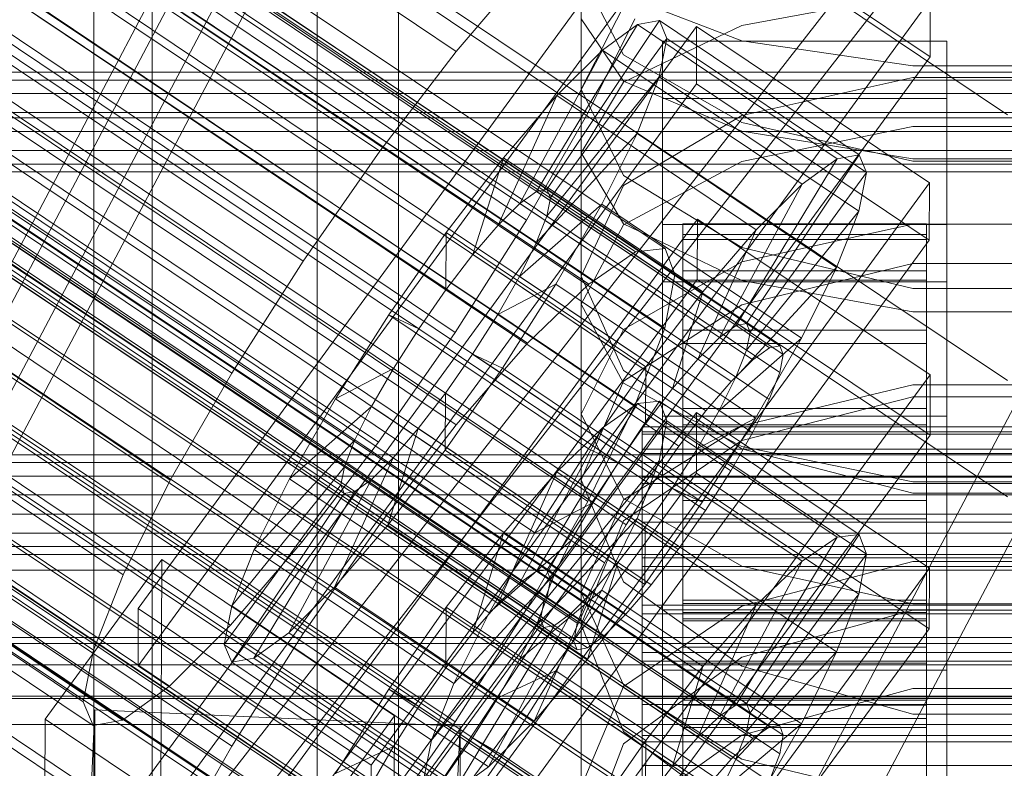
# Model space of a CAD drawing. Header units: millimetres. Extents: x -4395 to 65662, y -65530 to 6847.
# Tile 321 of 656: x -179 to -130, y -33960 to -33923. Entities that reach past the tile are written whole.
import ezdxf

# ---------------------------------------------------------------- set-up
doc = ezdxf.new("R2010")
doc.units = ezdxf.units.MM
for name, color, linetype, lineweight in [('COTAS_O', 1, 'Continuous', 0), ('COTAS_P', 1, 'Continuous', 0), ('frontal_briquetadora', 7, 'Continuous', 0), ('frontal_C01', 7, 'Continuous', 0), ('frontal_C02', 7, 'Continuous', 0), ('frontal_C03', 7, 'Continuous', 0), ('frontal_C07', 7, 'Continuous', 0), ('frontal_fines-r33-C07-C02', 7, 'Continuous', 0), ('frontal_secador', 7, 'Continuous', 0)]:
    doc.layers.add(name, color=color, linetype=linetype, lineweight=lineweight)
doc.dimstyles.new('R19_100', dxfattribs={"dimtxt": 250, "dimasz": 150, "dimexe": 150, "dimexo": 80, "dimgap": 100, "dimtad": 1, "dimtih": 1, "dimtoh": 1, "dimdsep": 46, "dimcen": 0.09, "dimadec": 0, "dimazin": 0, "dimtfac": 1, "dimtdec": 4, "dimtofl": 0, "dimtmove": 0, "dimatfit": 3, "dimfxl": 1, "dimtolj": 1, "dimtzin": 0, "dimarcsym": 0})

# ---------------------------------------------------------------- blocks, each defined once
blk = doc.blocks.new('DIM_R33_43')
at = {"layer": 'COTAS_O'}
for p, q in [((-1725, -33700), (-1575, -33655)), ((1725, -33700), (1575, -33655)), ((-1725, -34400), (-1725, -33700)), ((-1725, -33700), (1725, -33700)), ((-1725, -33700), (-1575, -33745)), ((1725, -33700), (1575, -33745)), ((1725, -34400), (1725, -33700))]:
    blk.add_line(p, q, dxfattribs=at)
blk.add_text('3450 O', height=250, dxfattribs=at).set_placement((0, -33600))
blk = doc.blocks.new('DIM_R33_44')
at = {"layer": 'COTAS_P'}
for p, q in [((-150, -32200), (550, -32200)), ((550, -32200), (505, -32350)), ((550, -34800), (550, -32200)), ((550, -32200), (595, -32350)), ((550, -34800), (505, -34650)), ((550, -34800), (595, -34650)), ((-150, -34800), (550, -34800))]:
    blk.add_line(p, q, dxfattribs=at)
blk.add_text('2600 P', height=250, rotation=90, dxfattribs=at).set_placement((450, -33500))
blk = doc.blocks.new('DIM_R33_46')
at = {"layer": 'COTAS_O'}
for p, q in [((-650, -33700), (50, -33700)), ((50, -33700), (5, -33850)), ((50, -34900), (50, -33700)), ((50, -33700), (95, -33850)), ((50, -34900), (5, -34750)), ((50, -34900), (95, -34750)), ((-650, -34900), (50, -34900))]:
    blk.add_line(p, q, dxfattribs=at)
blk.add_text('1200 O', height=250, rotation=90, dxfattribs=at).set_placement((-50, -34300))
blk = doc.blocks.new('DIM_R33_47')
at = {"layer": 'COTAS_O'}
for p, q in [((-650, -34200), (-500, -34155)), ((650, -34200), (500, -34155)), ((-650, -34900), (-650, -34200)), ((-650, -34200), (650, -34200)), ((-650, -34200), (-500, -34245)), ((650, -34200), (500, -34245)), ((650, -34900), (650, -34200))]:
    blk.add_line(p, q, dxfattribs=at)
blk.add_text('1300 O', height=250, dxfattribs=at).set_placement((0, -34100))

msp = doc.modelspace()

# ---------------------------------------------------------------- linework, layer by layer
at = {"layer": 'frontal_briquetadora'}
for p, q in [((-151, -33929.238), (-151, -33912.608)), ((-160, -33922.836), (-160, -33914.539)), ((-160, -33923.11), (-160, -33914.784)), ((-164, -34100), (-164, -33920)), ((-160, -34100), (-160, -33920)), ((-148.92, -33924.402), (-151, -33920.41)), ((-151, -33936.682), (-151, -33920.41)), ((-148.92, -33921.478), (-143.093, -33923.713)), ((-143.093, -33922.955), (-134.673, -33921.403)), ((-148.92, -33922.018), (-151, -33926.087)), ((-160, -33922.563), (-160, -33931.737)), ((-160, -33932.038), (-160, -33922.836)), ((-148.92, -33925.697), (-151, -33922.627)), ((-148.92, -33925.751), (-143.093, -33922.955)), ((-160, -33932.339), (-160, -33923.11)), ((-143.093, -33923.713), (-134.673, -33924.953)), ((-143.094, -33927.741), (-148.92, -33924.402)), ((-134.673, -33924.953), (-125.327, -33924.953)), ((-151, -33929.238), (-148.92, -33925.751)), ((-143.093, -33928.158), (-148.92, -33925.697)), ((-134.674, -33925.528), (-143.094, -33927.39)), ((-125.326, -33925.528), (-134.674, -33925.528)), ((-151, -33942.099), (-151, -33926.087)), ((-151, -33926.087), (-148.92, -33930.345)), ((-143.094, -33927.39), (-148.92, -33930.837)), ((-134.674, -33929.647), (-143.094, -33927.741)), ((-134.673, -33927.928), (-143.093, -33929.662)), ((-125.327, -33927.928), (-134.673, -33927.928)), ((-134.673, -33929.524), (-143.093, -33928.158)), ((-151, -33929.238), (-148.92, -33932.725)), ((-143.093, -33929.662), (-148.92, -33932.786)), ((-125.326, -33929.647), (-134.674, -33929.647)), ((-125.327, -33929.524), (-134.673, -33929.524)), ((-148.92, -33930.345), (-143.094, -33933.895)), ((-148.92, -33930.837), (-151, -33935.302)), ((-160, -33931.737), (-160, -33941.791)), ((-160, -33942.119), (-160, -33932.038)), ((-160, -33942.448), (-160, -33932.339)), ((-148.92, -33932.786), (-151, -33936.682)), ((-148.92, -33932.725), (-143.093, -33935.521)), ((-143.093, -33934.597), (-134.673, -33932.744)), ((-134.673, -33932.744), (-125.327, -33932.744)), ((-143.094, -33933.895), (-134.674, -33935.917)), ((-148.92, -33937.935), (-143.093, -33934.597)), ((-143.094, -33936.726), (-134.674, -33934.689)), ((-134.674, -33934.689), (-125.326, -33934.689)), ((-148.92, -33939.949), (-151, -33935.302)), ((-151, -33950.89), (-151, -33935.302)), ((-143.093, -33935.521), (-134.673, -33937.073)), ((-134.674, -33935.917), (-125.326, -33935.917)), ((-151, -33936.682), (-148.92, -33940.578)), ((-148.92, -33940.485), (-143.094, -33936.726)), ((-134.673, -33937.073), (-125.327, -33937.073)), ((-151, -33942.099), (-148.92, -33937.935)), ((-143.094, -33943.808), (-148.92, -33939.949)), ((-151, -33945.334), (-148.92, -33940.485)), ((-148.92, -33940.578), (-143.093, -33943.702)), ((-143.093, -33942.681), (-134.673, -33940.653)), ((-134.673, -33940.653), (-125.327, -33940.653)), ((-134.674, -33941.254), (-143.094, -33943.404)), ((-125.326, -33941.254), (-134.674, -33941.254)), ((-160, -33941.791), (-160, -33952.701)), ((-160, -33953.056), (-160, -33942.119)), ((-160, -33953.411), (-160, -33942.448)), ((-148.92, -33946.262), (-151, -33942.099)), ((-148.92, -33946.334), (-143.093, -33942.681)), ((-143.094, -33943.404), (-148.92, -33947.367)), ((-134.674, -33946.001), (-143.094, -33943.808)), ((-143.093, -33943.702), (-134.673, -33945.436)), ((-148.92, -33950.361), (-151, -33945.334)), ((-151, -33960.462), (-151, -33945.334)), ((-134.673, -33945.436), (-125.327, -33945.436)), ((-151, -33950.89), (-148.92, -33946.334)), ((-143.093, -33949.6), (-148.92, -33946.262)), ((-125.326, -33946.001), (-134.674, -33946.001)), ((-148.92, -33947.367), (-151, -33952.465)), ((-134.673, -33949.368), (-143.093, -33951.565)), ((-134.673, -33951.453), (-143.093, -33949.6)), ((-125.327, -33949.368), (-134.673, -33949.368)), ((-143.094, -33954.52), (-148.92, -33950.361)), ((-151, -33950.89), (-148.92, -33955.446)), ((-143.093, -33951.565), (-148.92, -33955.525)), ((-125.327, -33951.453), (-134.673, -33951.453)), ((-134.674, -33951.768), (-143.094, -33954.085)), ((-143.094, -33954.085), (-134.674, -33951.768)), ((-125.326, -33951.768), (-134.674, -33951.768)), ((-151, -33967.266), (-151, -33952.465)), ((-151, -33952.465), (-148.92, -33957.738)), ((-160, -33952.701), (-160, -33964.438)), ((-160, -33964.818), (-160, -33953.056)), ((-160, -33965.199), (-160, -33953.411)), ((-143.094, -33954.085), (-148.92, -33958.344)), ((-148.92, -33958.344), (-143.094, -33954.085)), ((-134.674, -33956.878), (-143.094, -33954.52)), ((-148.92, -33955.525), (-151, -33960.462)), ((-148.92, -33955.446), (-143.093, -33959.099)), ((-143.093, -33957.922), (-134.673, -33955.615)), ((-134.673, -33955.615), (-125.327, -33955.615)), ((-125.326, -33956.878), (-134.674, -33956.878)), ((-148.92, -33957.738), (-143.094, -33962.092)), ((-148.92, -33962.081), (-143.093, -33957.922)), ((-148.92, -33958.344), (-151, -33963.807)), ((-143.093, -33959.099), (-134.673, -33961.127))]:
    msp.add_line(p, q, dxfattribs=at)
at = {"layer": 'frontal_C01'}
for p, q in [((-355.017, -33795.055), (-141.218, -33938.743)), ((-355.53, -33795.149), (-141.731, -33938.837)), ((-354.844, -33795.472), (-141.045, -33939.16)), ((-356.348, -33795.746), (-142.549, -33939.435)), ((-355.022, -33796.37), (-141.224, -33940.058)), ((-357.415, -33796.807), (-143.617, -33940.495)), ((-355.541, -33797.689), (-141.742, -33941.377)), ((-358.659, -33798.259), (-144.861, -33941.947)), ((-356.363, -33799.339), (-142.565, -33943.027)), ((-146.196, -33943.691), (-359.995, -33800.002)), ((-341.461, -33800.362), (-157.152, -33924.232)), ((-357.434, -33801.207), (-143.635, -33944.895)), ((-361.332, -33801.919), (-147.533, -33945.607)), ((-358.68, -33803.166), (-144.881, -33946.855)), ((-334.981, -33803.411), (-150.672, -33927.28)), ((-362.578, -33803.878), (-148.779, -33947.566)), ((-360.017, -33805.083), (-146.218, -33948.771)), ((-363.648, -33805.746), (-149.85, -33949.434)), ((-160.922, -33929.152), (-345.231, -33805.283)), ((-361.352, -33806.826), (-147.554, -33950.515)), ((-364.471, -33807.396), (-150.672, -33951.084)), ((-362.596, -33808.278), (-148.798, -33951.966)), ((-364.989, -33808.715), (-151.191, -33952.403)), ((-338.003, -33808.683), (-153.694, -33932.552)), ((-365.168, -33809.613), (-151.369, -33953.302)), ((-363.664, -33809.339), (-149.865, -33953.027)), ((-364.995, -33810.03), (-151.196, -33953.718)), ((-364.482, -33809.936), (-150.683, -33953.625)), ((-349.002, -33810.692), (-164.693, -33934.561)), ((-341.52, -33814.212), (-157.211, -33938.081)), ((-352.519, -33816.221), (-168.21, -33940.09)), ((-345.291, -33819.621), (-160.982, -33943.491)), ((-355.541, -33821.493), (-171.232, -33945.363)), ((-349.061, -33824.542), (-164.752, -33948.411)), ((-357.863, -33826.149), (-173.554, -33950.019)), ((-352.572, -33828.639), (-168.263, -33952.508)), ((-359.326, -33829.872), (-175.016, -33953.741)), ((-355.584, -33831.632), (-171.275, -33955.501)), ((-359.83, -33832.408), (-175.521, -33956.277)), ((-357.893, -33833.319), (-173.584, -33957.188)), ((-359.341, -33833.583), (-175.032, -33957.452)), ((-228.298, -33861.298), (-130, -33927.361)), ((-172.809, -33951.687), (-145.277, -33913.976)), ((-145.289, -33916.798), (-172.821, -33954.509)), ((-133.821, -33924.506), (-145.289, -33916.798)), ((-157.152, -33924.232), (-153.641, -33920.135)), ((-133.809, -33921.683), (-161.341, -33959.394)), ((-133.809, -33921.683), (-133.821, -33924.506)), ((-172.847, -33960.719), (-145.315, -33923.008)), ((-153.199, -33931.13), (-148.226, -33922.915)), ((-152.686, -33931.036), (-147.143, -33922.717)), ((-148.35, -33922.624), (-150.672, -33927.28)), ((-148.226, -33922.915), (-149.953, -33924.176)), ((-147.143, -33922.717), (-148.226, -33922.915)), ((-148.226, -33922.915), (-138.396, -33929.521)), ((-147.143, -33922.717), (-137.313, -33929.323)), ((-146.777, -33923.596), (-147.143, -33922.717)), ((-145.327, -33925.83), (-145.315, -33923.008)), ((-145.315, -33923.008), (-133.847, -33930.715)), ((-152.513, -33931.453), (-146.777, -33923.596)), ((-147.155, -33925.493), (-146.777, -33923.596)), ((-147, -33926.559), (-147, -33923.737)), ((-147, -33923.737), (-133, -33923.737)), ((-147, -33969.785), (-147, -33923.737)), ((-146.777, -33923.596), (-136.948, -33930.202)), ((-133, -33923.737), (-133, -33926.559)), ((-133, -33923.737), (-133, -33969.785)), ((-161.353, -33962.217), (-133.821, -33924.506)), ((-160.922, -33929.152), (-157.152, -33924.232)), ((-154.017, -33931.727), (-149.953, -33924.176)), ((-149.953, -33924.176), (-152.207, -33926.415)), ((-149.953, -33924.176), (-140.123, -33930.782)), ((-152.692, -33932.351), (-147.155, -33925.493)), ((-148.249, -33928.277), (-147.155, -33925.493)), ((-147.155, -33925.493), (-137.325, -33932.099)), ((-145.327, -33925.83), (-172.859, -33963.542)), ((-133.859, -33933.538), (-145.327, -33925.83)), ((-155.085, -33932.788), (-152.207, -33926.415)), ((-152.207, -33926.415), (-154.833, -33929.48)), ((-152.207, -33926.415), (-142.377, -33933.022)), ((-133, -33926.559), (-147, -33926.559)), ((-147, -33926.559), (-147, -33972.607)), ((-133, -33972.607), (-133, -33926.559)), ((-150.672, -33927.28), (-153.694, -33932.552)), ((450, -33927.505), (-450, -33927.505)), ((-153.21, -33933.67), (-148.249, -33928.277)), ((-149.985, -33931.76), (-148.249, -33928.277)), ((-148.249, -33928.277), (-138.419, -33934.884)), ((-164.693, -33934.561), (-160.922, -33929.152)), ((-137.313, -33929.323), (-142.856, -33937.642)), ((-138.396, -33929.521), (-137.313, -33929.323)), ((-137.313, -33929.323), (-136.948, -33930.202)), ((-154.833, -33929.48), (-157.653, -33933.161)), ((-156.329, -33934.24), (-154.833, -33929.48)), ((-154.833, -33929.48), (-145.003, -33936.086)), ((-138.396, -33929.521), (-143.369, -33937.736)), ((-140.123, -33930.782), (-138.396, -33929.521)), ((-136.948, -33930.202), (-142.683, -33938.059)), ((-136.948, -33930.202), (-137.325, -33932.099)), ((-133.847, -33930.715), (-161.379, -33968.426)), ((-140.123, -33930.782), (-144.188, -33938.334)), ((-142.377, -33933.022), (-140.123, -33930.782)), ((-133.847, -33930.715), (-133.859, -33933.538)), ((-154.017, -33931.727), (-153.199, -33931.13)), ((-153.199, -33931.13), (-152.686, -33931.036)), ((-143.369, -33937.736), (-153.199, -33931.13)), ((-142.856, -33937.642), (-152.686, -33931.036)), ((-152.686, -33931.036), (-152.513, -33931.453)), ((-155.085, -33932.788), (-154.017, -33931.727)), ((-154.033, -33935.32), (-149.985, -33931.76)), ((-144.188, -33938.334), (-154.017, -33931.727)), ((-152.513, -33931.453), (-152.692, -33932.351)), ((-142.683, -33938.059), (-152.513, -33931.453)), ((-152.246, -33935.704), (-149.985, -33931.76)), ((-149.985, -33931.76), (-140.156, -33938.367)), ((-137.325, -33932.099), (-142.862, -33938.957)), ((-137.325, -33932.099), (-138.419, -33934.884)), ((-153.694, -33932.552), (-157.211, -33938.081)), ((-156.329, -33934.24), (-155.085, -33932.788)), ((-145.255, -33939.394), (-155.085, -33932.788)), ((-152.692, -33932.351), (-153.21, -33933.67)), ((-142.862, -33938.957), (-152.692, -33932.351)), ((-147, -33935.591), (-147, -33932.769)), ((-147, -33932.769), (-133, -33932.769)), ((-147, -33978.817), (-147, -33932.769)), ((-146, -33942.731), (-146, -33932.734)), ((-146, -33932.734), (-146, -33933.262)), ((-146, -33932.734), (-134, -33932.734)), ((-146, -33933.501), (-146, -33932.734)), ((-134, -33933.262), (-134, -33932.734)), ((-134, -33932.734), (-134, -33942.731)), ((-134, -33932.734), (-134, -33933.501)), ((-133, -33932.769), (-133, -33935.591)), ((-133, -33932.769), (-133, -33978.817)), ((-157.653, -33933.161), (-160.474, -33937.207)), ((-157.653, -33933.161), (-157.665, -33935.983)), ((-147.823, -33939.767), (-157.653, -33933.161)), ((-146, -33942.981), (-146, -33933.262)), ((-146, -33933.262), (-146, -33935.048)), ((-146, -33933.262), (-134, -33933.262)), ((-142.377, -33933.022), (-145.255, -33939.394)), ((-145.003, -33936.086), (-142.377, -33933.022)), ((-134, -33935.048), (-134, -33933.262)), ((-134, -33933.262), (-134, -33942.981)), ((-161.391, -33971.249), (-133.859, -33933.538)), ((-153.21, -33933.67), (-154.033, -33935.32)), ((-143.38, -33940.276), (-153.21, -33933.67)), ((-146, -33943.095), (-146, -33933.501)), ((-146, -33933.501), (-134, -33933.501)), ((-146, -33935.51), (-146, -33933.501)), ((-134, -33933.501), (-134, -33943.095)), ((-134, -33933.501), (-134, -33935.51)), ((-157.665, -33935.983), (-156.329, -33934.24)), ((-146.499, -33940.846), (-156.329, -33934.24)), ((-168.21, -33940.09), (-164.693, -33934.561)), ((-146, -33943.827), (-146, -33935.048)), ((-146, -33935.048), (-146, -33937.971)), ((-146, -33935.048), (-134, -33935.048)), ((-138.419, -33934.884), (-143.38, -33940.276)), ((-138.419, -33934.884), (-140.156, -33938.367)), ((-134, -33937.971), (-134, -33935.048)), ((-134, -33935.048), (-134, -33943.827)), ((-154.033, -33935.32), (-155.103, -33937.188)), ((-155.103, -33937.188), (-152.246, -33935.704)), ((-154.877, -33939.84), (-152.246, -33935.704)), ((-144.203, -33941.926), (-154.033, -33935.32)), ((-152.246, -33935.704), (-142.416, -33942.31)), ((-133, -33935.591), (-147, -33935.591)), ((-147, -33935.591), (-147, -33981.64)), ((-146, -33944.046), (-146, -33935.51)), ((-146, -33935.51), (-134, -33935.51)), ((-146, -33938.625), (-146, -33935.51)), ((-134, -33935.51), (-134, -33944.046)), ((-134, -33935.51), (-134, -33938.625)), ((-133, -33981.64), (-133, -33935.591)), ((-159.001, -33937.9), (-157.665, -33935.983)), ((-157.665, -33935.983), (-147.835, -33942.59)), ((-147.823, -33939.767), (-145.003, -33936.086)), ((-145.003, -33936.086), (-146.499, -33940.846)), ((-160.474, -33937.207), (-163.105, -33941.343)), ((-159.001, -33937.9), (-160.474, -33937.207)), ((-160.474, -33937.207), (-150.644, -33943.813)), ((-155.103, -33937.188), (-156.35, -33939.147)), ((-145.274, -33943.794), (-155.103, -33937.188)), ((-142.856, -33937.642), (-143.369, -33937.736)), ((-142.683, -33938.059), (-142.856, -33937.642)), ((-157.211, -33938.081), (-160.982, -33943.491)), ((-160.247, -33939.859), (-159.001, -33937.9)), ((-149.171, -33944.506), (-159.001, -33937.9)), ((-146, -33945.212), (-146, -33937.971)), ((-146, -33937.971), (-146, -33941.831)), ((-146, -33937.971), (-134, -33937.971)), ((-143.369, -33937.736), (-144.188, -33938.334)), ((-142.862, -33938.957), (-142.683, -33938.059)), ((-134, -33941.831), (-134, -33937.971)), ((-134, -33937.971), (-134, -33945.212)), ((-144.188, -33938.334), (-145.255, -33939.394)), ((-140.156, -33938.367), (-144.203, -33941.926)), ((-140.156, -33938.367), (-142.416, -33942.31)), ((-146, -33945.522), (-146, -33938.625)), ((-146, -33938.625), (-134, -33938.625)), ((-146, -33942.632), (-146, -33938.625)), ((-143.38, -33940.276), (-142.862, -33938.957)), ((-142.549, -33939.435), (-141.731, -33938.837)), ((-141.731, -33938.837), (-141.218, -33938.743)), ((-141.218, -33938.743), (-141.045, -33939.16)), ((-134, -33938.625), (-134, -33945.522)), ((-134, -33938.625), (-134, -33942.632)), ((-156.35, -33939.147), (-157.686, -33941.064)), ((-156.35, -33939.147), (-154.877, -33939.84)), ((-146.52, -33945.753), (-156.35, -33939.147)), ((-145.255, -33939.394), (-146.499, -33940.846)), ((-143.617, -33940.495), (-142.549, -33939.435)), ((-141.045, -33939.16), (-141.224, -33940.058)), ((-160.247, -33939.859), (-163.105, -33941.343)), ((-161.318, -33941.727), (-160.247, -33939.859)), ((-150.417, -33946.465), (-160.247, -33939.859)), ((-157.698, -33943.886), (-154.877, -33939.84)), ((-154.877, -33939.84), (-145.047, -33946.446)), ((-150.644, -33943.813), (-147.823, -33939.767)), ((-147.835, -33942.59), (-147.823, -33939.767)), ((-141.224, -33940.058), (-141.742, -33941.377)), ((-171.232, -33945.363), (-168.21, -33940.09)), ((-144.861, -33941.947), (-143.617, -33940.495)), ((-144.203, -33941.926), (-143.38, -33940.276)), ((-146.499, -33940.846), (-147.835, -33942.59)), ((-163.105, -33941.343), (-165.365, -33945.287)), ((-163.105, -33941.343), (-153.275, -33947.949)), ((-157.686, -33941.064), (-159.022, -33942.807)), ((-157.686, -33941.064), (-157.698, -33943.886)), ((-147.856, -33947.67), (-157.686, -33941.064)), ((-141.742, -33941.377), (-142.565, -33943.027)), ((-161.318, -33941.727), (-165.365, -33945.287)), ((-162.14, -33943.377), (-161.318, -33941.727)), ((-151.488, -33948.333), (-161.318, -33941.727)), ((-146.196, -33943.691), (-144.861, -33941.947)), ((-146, -33947.04), (-146, -33941.831)), ((-146, -33941.831), (-146, -33946.366)), ((-146, -33941.831), (-134, -33941.831)), ((-145.274, -33943.794), (-144.203, -33941.926)), ((-134, -33946.366), (-134, -33941.831)), ((-134, -33941.831), (-134, -33947.04)), ((-142.416, -33942.31), (-145.274, -33943.794)), ((-142.416, -33942.31), (-145.047, -33946.446)), ((-159.022, -33942.807), (-160.518, -33947.567)), ((-159.022, -33942.807), (-160.266, -33944.259)), ((-149.192, -33949.414), (-159.022, -33942.807)), ((-147.835, -33942.59), (-149.171, -33944.506)), ((-148, -33943.095), (-148, -33942.731)), ((-148, -33942.731), (-148, -33942.981)), ((-148, -33942.731), (148, -33942.731)), ((-146, -33947.42), (-146, -33942.632)), ((-146, -33942.632), (-134, -33942.632)), ((-146, -33947.259), (-146, -33942.632)), ((-146, -33942.981), (-146, -33942.731)), ((-134, -33942.731), (-146, -33942.731)), ((-146, -33942.731), (-146, -33943.095)), ((-134, -33942.632), (-134, -33947.42)), ((-134, -33942.632), (-134, -33947.259)), ((-134, -33942.731), (-134, -33942.981)), ((-134, -33943.095), (-134, -33942.731)), ((-162.14, -33943.377), (-167.102, -33948.77)), ((-162.659, -33944.696), (-162.14, -33943.377)), ((-152.311, -33949.983), (-162.14, -33943.377)), ((-148, -33942.981), (-148, -33943.827)), ((-148, -33942.981), (148, -33942.981)), ((-148, -33944.046), (-148, -33943.095)), ((-148, -33943.095), (148, -33943.095)), ((-146, -33943.827), (-146, -33942.981)), ((-134, -33942.981), (-146, -33942.981)), ((-134, -33943.095), (-146, -33943.095)), ((-146, -33943.095), (-146, -33944.046)), ((-142.565, -33943.027), (-143.635, -33944.895)), ((-134, -33942.981), (-134, -33943.827)), ((-134, -33944.046), (-134, -33943.095)), ((-160.982, -33943.491), (-164.752, -33948.411)), ((-160.518, -33947.567), (-157.698, -33943.886)), ((-157.698, -33943.886), (-147.868, -33950.493)), ((-153.275, -33947.949), (-150.644, -33943.813)), ((-150.644, -33943.813), (-149.171, -33944.506)), ((-148, -33943.827), (-148, -33945.212)), ((-148, -33943.827), (148, -33943.827)), ((-147.533, -33945.607), (-146.196, -33943.691)), ((-146.52, -33945.753), (-145.274, -33943.794)), ((-146, -33945.212), (-146, -33943.827)), ((-134, -33943.827), (-146, -33943.827)), ((-134, -33943.827), (-134, -33945.212)), ((-160.266, -33944.259), (-163.144, -33950.631)), ((-160.266, -33944.259), (-161.333, -33945.32)), ((-150.436, -33950.865), (-160.266, -33944.259)), ((-148, -33945.522), (-148, -33944.046)), ((-148, -33944.046), (148, -33944.046)), ((-134, -33944.046), (-146, -33944.046)), ((-146, -33944.046), (-146, -33945.522)), ((-134, -33945.522), (-134, -33944.046)), ((-162.659, -33944.696), (-168.196, -33951.554)), ((-162.837, -33945.594), (-162.659, -33944.696)), ((-152.829, -33951.302), (-162.659, -33944.696)), ((-149.171, -33944.506), (-150.417, -33946.465)), ((-143.635, -33944.895), (-144.881, -33946.855)), ((-173.554, -33950.019), (-171.232, -33945.363)), ((-165.365, -33945.287), (-167.102, -33948.77)), ((-161.333, -33945.32), (-165.397, -33952.871)), ((-165.365, -33945.287), (-155.535, -33951.893)), ((-161.333, -33945.32), (-162.151, -33945.917)), ((-151.503, -33951.926), (-161.333, -33945.32)), ((-148, -33945.212), (-148, -33947.04)), ((-148, -33945.212), (148, -33945.212)), ((-146, -33947.04), (-146, -33945.212)), ((-134, -33945.212), (-146, -33945.212)), ((-134, -33945.212), (-134, -33947.04)), ((-162.837, -33945.594), (-168.573, -33953.451)), ((-162.664, -33946.011), (-162.837, -33945.594)), ((-153.008, -33952.201), (-162.837, -33945.594)), ((-148.779, -33947.566), (-147.533, -33945.607)), ((-148, -33947.42), (-148, -33945.522)), ((-148, -33945.522), (148, -33945.522)), ((-147.856, -33947.67), (-146.52, -33945.753)), ((-145.047, -33946.446), (-146.52, -33945.753)), ((-134, -33945.522), (-146, -33945.522)), ((-146, -33945.522), (-146, -33947.42)), ((-134, -33947.42), (-134, -33945.522)), ((-162.664, -33946.011), (-168.208, -33954.33)), ((-162.151, -33945.917), (-167.125, -33954.132)), ((-162.151, -33945.917), (-162.664, -33946.011)), ((-152.835, -33952.617), (-162.664, -33946.011)), ((-152.321, -33952.524), (-162.151, -33945.917)), ((-146, -33946.366), (-146, -33949.188)), ((-134, -33946.366), (-146, -33946.366)), ((-146, -33946.366), (-146, -33951.266)), ((-134, -33949.188), (-134, -33946.366)), ((-134, -33951.266), (-134, -33946.366)), ((-153.275, -33947.949), (-150.417, -33946.465)), ((-150.417, -33946.465), (-151.488, -33948.333)), ((-145.047, -33946.446), (-147.868, -33950.493)), ((-144.881, -33946.855), (-146.218, -33948.771)), ((-148, -33947.04), (-148, -33949.188)), ((-148, -33947.04), (148, -33947.04)), ((-146, -33949.188), (-146, -33947.04)), ((-134, -33947.04), (-146, -33947.04)), ((-146, -33949.612), (-146, -33947.259)), ((-146, -33947.259), (-134, -33947.259)), ((-146, -33952.191), (-146, -33947.259)), ((-134, -33947.04), (-134, -33949.188)), ((-134, -33947.259), (-134, -33949.612)), ((-134, -33947.259), (-134, -33952.191)), ((-163.144, -33950.631), (-160.518, -33947.567)), ((-160.518, -33947.567), (-150.688, -33954.173)), ((-149.85, -33949.434), (-148.779, -33947.566)), ((-149.192, -33949.414), (-147.856, -33947.67)), ((-148, -33949.612), (-148, -33947.42)), ((-148, -33947.42), (148, -33947.42)), ((-147.868, -33950.493), (-147.856, -33947.67)), ((-134, -33947.42), (-146, -33947.42)), ((-146, -33947.42), (-146, -33949.612)), ((-134, -33949.612), (-134, -33947.42)), ((-155.535, -33951.893), (-153.275, -33947.949)), ((-164.752, -33948.411), (-168.263, -33952.508)), ((-167.102, -33948.77), (-168.196, -33951.554)), ((-167.102, -33948.77), (-157.272, -33955.376)), ((-155.535, -33951.893), (-151.488, -33948.333)), ((-151.488, -33948.333), (-152.311, -33949.983)), ((-146.218, -33948.771), (-147.554, -33950.515)), ((-177.394, -33957.125), (-171.658, -33949.269)), ((-171.715, -33962.817), (-171.658, -33949.269)), ((-171.658, -33949.269), (-160.19, -33956.976)), ((-148, -33949.188), (-148, -33951.51)), ((148, -33949.188), (-148, -33949.188)), ((-146, -33949.188), (-134, -33949.188)), ((-146, -33951.51), (-146, -33949.188)), ((-134, -33949.188), (-134, -33951.51)), ((-150.688, -33954.173), (-149.192, -33949.414)), ((-150.672, -33951.084), (-149.85, -33949.434)), ((-150.436, -33950.865), (-149.192, -33949.414)), ((-148, -33951.948), (-148, -33949.612)), ((-148, -33949.612), (148, -33949.612)), ((-134, -33949.612), (-146, -33949.612)), ((-146, -33949.612), (-146, -33951.948)), ((-134, -33951.948), (-134, -33949.612)), ((450, -33949.792), (-450, -33949.792)), ((-175.016, -33953.741), (-173.554, -33950.019)), ((-157.272, -33955.376), (-152.311, -33949.983)), ((-152.311, -33949.983), (-152.829, -33951.302)), ((-165.397, -33952.871), (-163.144, -33950.631)), ((-163.144, -33950.631), (-153.314, -33957.238)), ((-147.868, -33950.493), (-150.688, -33954.173)), ((-147.554, -33950.515), (-148.798, -33951.966)), ((-153.314, -33957.238), (-150.436, -33950.865)), ((-151.503, -33951.926), (-150.436, -33950.865)), ((-151.191, -33952.403), (-150.672, -33951.084)), ((-172.809, -33951.687), (-172.821, -33954.509)), ((-161.341, -33959.394), (-172.809, -33951.687)), ((-168.196, -33951.554), (-168.573, -33953.451)), ((-168.196, -33951.554), (-158.366, -33958.161)), ((-158.366, -33958.161), (-152.829, -33951.302)), ((-152.829, -33951.302), (-153.008, -33952.201)), ((-148, -33951.51), (-148, -33953.846)), ((-148, -33951.51), (148, -33951.51)), ((-146, -33951.51), (-146, -33951.266)), ((-146, -33951.266), (-146, -33956.198)), ((-146, -33951.266), (-134, -33951.266)), ((-146, -33953.846), (-146, -33951.51)), ((-134, -33951.51), (-146, -33951.51)), ((-134, -33956.198), (-134, -33951.266)), ((-134, -33951.266), (-134, -33951.51)), ((-134, -33951.51), (-134, -33953.846)), ((-157.272, -33955.376), (-155.535, -33951.893)), ((-155.567, -33959.477), (-151.503, -33951.926)), ((-152.321, -33952.524), (-151.503, -33951.926)), ((-148.798, -33951.966), (-149.865, -33953.027)), ((-148, -33954.269), (-148, -33951.948)), ((-148, -33951.948), (148, -33951.948)), ((-146, -33951.948), (-146, -33952.191)), ((-134, -33951.948), (-146, -33951.948)), ((-146, -33951.948), (-146, -33954.269)), ((-146, -33952.191), (-134, -33952.191)), ((-146, -33957.092), (-146, -33952.191)), ((-134, -33952.191), (-134, -33951.948)), ((-134, -33954.269), (-134, -33951.948)), ((-134, -33952.191), (-134, -33957.092)), ((-168.263, -33952.508), (-171.275, -33955.501)), ((-158.743, -33960.057), (-153.008, -33952.201)), ((-158.378, -33960.937), (-152.835, -33952.617)), ((-157.295, -33960.739), (-152.321, -33952.524)), ((-153.008, -33952.201), (-152.835, -33952.617)), ((-152.835, -33952.617), (-152.321, -33952.524)), ((-151.369, -33953.302), (-151.191, -33952.403)), ((-167.125, -33954.132), (-165.397, -33952.871)), ((-165.397, -33952.871), (-155.567, -33959.477)), ((-149.865, -33953.027), (-150.683, -33953.625)), ((-168.573, -33953.451), (-168.208, -33954.33)), ((-168.573, -33953.451), (-158.743, -33960.057)), ((-151.196, -33953.718), (-151.369, -33953.302)), ((-150.683, -33953.625), (-151.196, -33953.718)), ((-175.521, -33956.277), (-175.016, -33953.741)), ((-168.208, -33954.33), (-167.125, -33954.132)), ((-167.125, -33954.132), (-157.295, -33960.739)), ((-148, -33953.846), (-148, -33956.038)), ((-148, -33953.846), (148, -33953.846)), ((-146, -33956.038), (-146, -33953.846)), ((-146, -33953.846), (-146, -33956.198)), ((-134, -33953.846), (-146, -33953.846)), ((-134, -33956.198), (-134, -33953.846)), ((-134, -33953.846), (-134, -33956.038)), ((-172.821, -33954.509), (-161.353, -33962.217)), ((-168.208, -33954.33), (-158.378, -33960.937)), ((-150.688, -33954.173), (-153.314, -33957.238)), ((-148, -33956.417), (-148, -33954.269)), ((-148, -33954.269), (148, -33954.269)), ((-146, -33954.269), (-146, -33957.092)), ((-134, -33954.269), (-146, -33954.269)), ((-146, -33954.269), (-146, -33956.417)), ((-134, -33957.092), (-134, -33954.269)), ((-134, -33956.417), (-134, -33954.269)), ((-171.275, -33955.501), (-173.584, -33957.188)), ((-158.366, -33958.161), (-157.272, -33955.376)), ((-148, -33956.038), (-148, -33957.936)), ((-148, -33956.038), (148, -33956.038)), ((-146, -33957.936), (-146, -33956.038)), ((-146, -33956.038), (-146, -33960.825)), ((-134, -33956.038), (-146, -33956.038)), ((-134, -33960.825), (-134, -33956.038)), ((-134, -33956.038), (-134, -33957.936)), ((-175.032, -33957.452), (-175.521, -33956.277)), ((-148, -33958.246), (-148, -33956.417)), ((-148, -33956.417), (148, -33956.417)), ((-146, -33956.198), (-146, -33960.825)), ((-146, -33956.198), (-134, -33956.198)), ((-146, -33956.417), (-146, -33961.626)), ((-134, -33956.417), (-146, -33956.417)), ((-146, -33956.417), (-146, -33958.246)), ((-134, -33960.825), (-134, -33956.198)), ((-134, -33961.626), (-134, -33956.417)), ((-134, -33958.246), (-134, -33956.417)), ((-177.811, -34016.239), (-174.943, -33956.675)), ((-174.943, -33962.321), (-174.943, -33956.675)), ((-174.943, -33956.675), (-156.962, -33957.472)), ((-160.19, -33956.976), (-165.926, -33964.833)), ((-160.19, -33956.976), (-160.247, -33970.524)), ((-177.394, -33957.125), (-177.451, -33970.674)), ((-165.926, -33964.833), (-177.394, -33957.125)), ((-173.584, -33957.188), (-175.032, -33957.452)), ((-156.962, -33957.472), (-159.83, -34017.035)), ((-156.962, -33957.472), (-156.962, -33963.118)), ((-153.314, -33957.238), (-155.567, -33959.477)), ((-146, -33957.092), (-134, -33957.092)), ((-146, -33961.626), (-146, -33957.092)), ((-134, -33957.092), (-134, -33961.626)), ((-148, -33957.936), (-148, -33959.411)), ((-148, -33957.936), (148, -33957.936)), ((-146, -33959.411), (-146, -33957.936)), ((-146, -33957.936), (-146, -33964.833)), ((-134, -33957.936), (-146, -33957.936)), ((-134, -33964.833), (-134, -33957.936)), ((-134, -33957.936), (-134, -33959.411)), ((-158.743, -33960.057), (-158.366, -33958.161)), ((-148, -33959.63), (-148, -33958.246)), ((-148, -33958.246), (148, -33958.246)), ((-146, -33958.246), (-146, -33965.487)), ((-134, -33958.246), (-146, -33958.246)), ((-146, -33958.246), (-146, -33959.63)), ((-134, -33965.487), (-134, -33958.246)), ((-134, -33959.63), (-134, -33958.246)), ((-161.353, -33962.217), (-161.341, -33959.394)), ((-148, -33959.411), (-148, -33960.363)), ((-148, -33959.411), (148, -33959.411)), ((-146, -33960.363), (-146, -33959.411)), ((-146, -33959.411), (-146, -33967.947)), ((-134, -33959.411), (-146, -33959.411)), ((-134, -33967.947), (-134, -33959.411)), ((-134, -33959.411), (-134, -33960.363)), ((-155.567, -33959.477), (-157.295, -33960.739))]:
    msp.add_line(p, q, dxfattribs=at)
at = {"layer": 'frontal_C02'}
for p, q in [((-332.629, -33810.853), (-148.32, -33934.108)), ((-331.181, -33810.695), (-146.872, -33933.95)), ((-330.692, -33811.978), (-146.383, -33935.233)), ((-334.938, -33812.44), (-150.629, -33935.695)), ((-355.017, -33814.483), (-141.218, -33957.459)), ((-355.53, -33814.539), (-141.731, -33957.515)), ((-354.844, -33814.938), (-141.045, -33957.913)), ((-331.197, -33814.614), (-146.887, -33937.869)), ((-356.348, -33815.102), (-142.549, -33958.077)), ((-337.95, -33815.35), (-153.641, -33938.604)), ((-355.022, -33815.872), (-141.224, -33958.847)), ((-357.415, -33816.133), (-143.617, -33959.108)), ((-355.541, -33817.222), (-141.742, -33960.197)), ((-358.659, -33817.561), (-144.861, -33960.537)), ((-332.659, -33818.423), (-148.35, -33941.678)), ((-146.196, -33962.266), (-359.995, -33819.291)), ((-356.363, -33818.895), (-142.565, -33961.871)), ((-341.461, -33819.382), (-157.152, -33942.637)), ((-357.434, -33820.779), (-143.635, -33963.754)), ((-361.332, -33821.203), (-147.533, -33964.178)), ((-362.578, -33823.168), (-148.779, -33966.143)), ((-358.68, -33822.743), (-144.881, -33965.719)), ((-334.981, -33823.147), (-150.672, -33946.401)), ((-360.017, -33824.656), (-146.218, -33967.631)), ((-160.922, -33947.518), (-345.231, -33824.263)), ((-363.648, -33825.051), (-149.85, -33968.027)), ((-361.352, -33826.385), (-147.554, -33969.361)), ((-364.471, -33826.725), (-150.672, -33969.7)), ((-362.596, -33827.814), (-148.798, -33970.789)), ((-364.989, -33828.075), (-151.191, -33971.05)), ((-338.003, -33828.462), (-153.694, -33951.717)), ((-365.168, -33829.009), (-151.369, -33971.984)), ((-363.664, -33828.845), (-149.865, -33971.82)), ((-364.995, -33829.463), (-151.196, -33972.439)), ((-364.482, -33829.407), (-150.683, -33972.383)), ((-349.002, -33829.66), (-164.693, -33952.915)), ((-341.52, -33834.007), (-157.211, -33957.262)), ((-352.519, -33835.205), (-168.21, -33958.46)), ((-345.291, -33839.404), (-160.982, -33962.659)), ((-355.541, -33840.521), (-171.232, -33963.775)), ((-349.061, -33844.285), (-164.752, -33967.54)), ((-130, -33940.443), (-228.298, -33874.707)), ((-228.298, -33880.437), (-130, -33946.173)), ((-172.809, -33970.016), (-145.277, -33932.493)), ((-145.289, -33935.474), (-145.277, -33932.493)), ((-145.277, -33932.493), (-133.809, -33940.162)), ((-150.629, -33935.695), (-148.32, -33934.108)), ((-148.32, -33934.108), (-146.872, -33933.95)), ((-146.872, -33933.95), (-146.383, -33935.233)), ((-145.289, -33935.474), (-172.821, -33972.996)), ((-153.641, -33938.604), (-150.629, -33935.695)), ((-146.383, -33935.233), (-146.887, -33937.869)), ((-133.821, -33943.143), (-145.289, -33935.474)), ((-146.887, -33937.869), (-148.35, -33941.678)), ((-157.152, -33942.637), (-153.641, -33938.604)), ((-133.809, -33940.162), (-161.341, -33977.685)), ((-133.809, -33940.162), (-133.821, -33943.143)), ((-152.686, -33949.789), (-147.143, -33941.467)), ((-147.143, -33941.467), (-148.226, -33941.585)), ((-147.143, -33941.467), (-137.313, -33948.041)), ((-146.777, -33942.427), (-147.143, -33941.467)), ((-153.199, -33949.845), (-148.226, -33941.585)), ((-148.35, -33941.678), (-150.672, -33946.401)), ((-148.226, -33941.585), (-149.953, -33942.773)), ((-148.226, -33941.585), (-138.396, -33948.159)), ((-172.847, -33979.553), (-145.315, -33942.031)), ((-152.513, -33950.244), (-146.777, -33942.427)), ((-147.155, -33944.399), (-146.777, -33942.427)), ((-147, -33945.185), (-147, -33942.205)), ((-147, -33942.205), (-133, -33942.205)), ((-147, -33988.023), (-147, -33942.205)), ((-146.777, -33942.427), (-136.948, -33949)), ((-145.327, -33945.011), (-145.315, -33942.031)), ((-145.315, -33942.031), (-133.847, -33949.7)), ((-133, -33942.205), (-133, -33945.185)), ((-133, -33942.205), (-133, -33988.023)), ((-160.922, -33947.518), (-157.152, -33942.637)), ((-154.017, -33950.408), (-149.953, -33942.773)), ((-149.953, -33942.773), (-152.207, -33944.949)), ((-149.953, -33942.773), (-140.123, -33949.346)), ((-161.353, -33980.665), (-133.821, -33943.143)), ((-152.692, -33951.178), (-147.155, -33944.399)), ((-148.249, -33947.248), (-147.155, -33944.399)), ((-147.155, -33944.399), (-137.325, -33950.972)), ((-145.327, -33945.011), (-172.859, -33982.534)), ((-155.085, -33951.439), (-152.207, -33944.949)), ((-152.207, -33944.949), (-154.833, -33947.965)), ((-152.207, -33944.949), (-142.377, -33951.522)), ((-133, -33945.185), (-147, -33945.185)), ((-147, -33945.185), (-147, -33991.004)), ((-133.859, -33952.68), (-145.327, -33945.011)), ((-133, -33991.004), (-133, -33945.185)), ((-150.672, -33946.401), (-153.694, -33951.717)), ((-153.21, -33952.528), (-148.249, -33947.248)), ((-149.985, -33950.781), (-148.249, -33947.248)), ((-148.249, -33947.248), (-138.419, -33953.822)), ((-164.693, -33952.915), (-160.922, -33947.518)), ((-154.833, -33947.965), (-157.653, -33951.616)), ((-156.329, -33952.867), (-154.833, -33947.965)), ((-154.833, -33947.965), (-145.003, -33954.539)), ((-138.396, -33948.159), (-143.369, -33956.419)), ((-137.313, -33948.041), (-142.856, -33956.363)), ((-140.123, -33949.346), (-138.396, -33948.159)), ((-138.396, -33948.159), (-137.313, -33948.041)), ((-137.313, -33948.041), (-136.948, -33949)), ((-136.948, -33949), (-142.683, -33956.818)), ((-136.948, -33949), (-137.325, -33950.972)), ((-133.847, -33949.7), (-161.379, -33987.222)), ((-140.123, -33949.346), (-144.188, -33956.981)), ((-142.377, -33951.522), (-140.123, -33949.346)), ((-133.847, -33949.7), (-133.859, -33952.68)), ((-154.017, -33950.408), (-153.199, -33949.845)), ((-153.199, -33949.845), (-152.686, -33949.789)), ((-143.369, -33956.419), (-153.199, -33949.845)), ((-152.513, -33950.244), (-152.692, -33951.178)), ((-142.856, -33956.363), (-152.686, -33949.789)), ((-152.686, -33949.789), (-152.513, -33950.244)), ((-142.683, -33956.818), (-152.513, -33950.244)), ((-155.085, -33951.439), (-154.017, -33950.408)), ((-144.188, -33956.981), (-154.017, -33950.408)), ((-154.033, -33954.201), (-149.985, -33950.781)), ((-152.692, -33951.178), (-153.21, -33952.528)), ((-142.862, -33957.752), (-152.692, -33951.178)), ((-152.246, -33954.757), (-149.985, -33950.781)), ((-149.985, -33950.781), (-140.156, -33957.355)), ((-137.325, -33950.972), (-142.862, -33957.752)), ((-137.325, -33950.972), (-138.419, -33953.822)), ((-157.653, -33951.616), (-160.474, -33955.654)), ((-157.653, -33951.616), (-157.665, -33954.597)), ((-147.823, -33958.19), (-157.653, -33951.616)), ((-156.329, -33952.867), (-155.085, -33951.439)), ((-145.255, -33958.012), (-155.085, -33951.439)), ((-146, -33961.426), (-146, -33951.434)), ((-146, -33951.434), (-146, -33951.88)), ((-146, -33951.434), (-134, -33951.434)), ((-146, -33952.282), (-146, -33951.434)), ((-142.377, -33951.522), (-145.255, -33958.012)), ((-145.003, -33954.539), (-142.377, -33951.522)), ((-134, -33951.88), (-134, -33951.434)), ((-134, -33951.434), (-134, -33961.426)), ((-134, -33951.434), (-134, -33952.282)), ((-153.694, -33951.717), (-157.211, -33957.262)), ((-147, -33954.723), (-147, -33951.742)), ((-147, -33951.742), (-133, -33951.742)), ((-147, -33997.561), (-147, -33951.742)), ((-146, -33961.637), (-146, -33951.88)), ((-146, -33951.88), (-146, -33953.59)), ((-146, -33951.88), (-134, -33951.88)), ((-134, -33953.59), (-134, -33951.88)), ((-134, -33951.88), (-134, -33961.637)), ((-133, -33951.742), (-133, -33954.723)), ((-133, -33951.742), (-133, -33997.561)), ((-153.21, -33952.528), (-154.033, -33954.201)), ((-143.38, -33959.101), (-153.21, -33952.528)), ((-146, -33961.828), (-146, -33952.282)), ((-146, -33952.282), (-134, -33952.282)), ((-146, -33954.366), (-146, -33952.282)), ((-134, -33952.282), (-134, -33961.828)), ((-134, -33952.282), (-134, -33954.366)), ((-168.21, -33958.46), (-164.693, -33952.915)), ((-161.391, -33990.203), (-133.859, -33952.68)), ((-157.665, -33954.597), (-156.329, -33952.867)), ((-146.499, -33959.441), (-156.329, -33952.867)), ((-550, -33953.402), (550, -33953.402)), ((-146, -33962.447), (-146, -33953.59)), ((-146, -33953.59), (-146, -33956.446)), ((-146, -33953.59), (-134, -33953.59)), ((-134, -33956.446), (-134, -33953.59)), ((-134, -33953.59), (-134, -33962.447)), ((-138.419, -33953.822), (-143.38, -33959.101)), ((-138.419, -33953.822), (-140.156, -33957.355)), ((-159.001, -33956.509), (-157.665, -33954.597)), ((-157.665, -33954.597), (-147.835, -33961.171)), ((-154.033, -33954.201), (-155.103, -33956.085)), ((-144.203, -33960.775), (-154.033, -33954.201)), ((-147.823, -33958.19), (-145.003, -33954.539)), ((-145.003, -33954.539), (-146.499, -33959.441)), ((-146, -33962.815), (-146, -33954.366)), ((-146, -33954.366), (-134, -33954.366)), ((-146, -33957.543), (-146, -33954.366)), ((-134, -33954.366), (-134, -33962.815)), ((-134, -33954.366), (-134, -33957.543)), ((-155.103, -33956.085), (-152.246, -33954.757)), ((-154.877, -33958.905), (-152.246, -33954.757)), ((-152.246, -33954.757), (-142.416, -33961.331)), ((-133, -33954.723), (-147, -33954.723)), ((-147, -33954.723), (-147, -34000.541)), ((-133, -34000.541), (-133, -33954.723)), ((-160.474, -33955.654), (-163.105, -33959.802)), ((-159.001, -33956.509), (-160.474, -33955.654)), ((-160.474, -33955.654), (-150.644, -33962.227)), ((-160.247, -33958.474), (-159.001, -33956.509)), ((-149.171, -33963.083), (-159.001, -33956.509)), ((-155.103, -33956.085), (-156.35, -33958.05)), ((-145.274, -33962.658), (-155.103, -33956.085)), ((-146, -33963.8), (-146, -33956.446)), ((-146, -33956.446), (-146, -33960.254)), ((-146, -33956.446), (-134, -33956.446)), ((-143.369, -33956.419), (-144.188, -33956.981)), ((-142.856, -33956.363), (-143.369, -33956.419)), ((-142.683, -33956.818), (-142.856, -33956.363)), ((-134, -33960.254), (-134, -33956.446)), ((-134, -33956.446), (-134, -33963.8)), ((-144.188, -33956.981), (-145.255, -33958.012)), ((-142.862, -33957.752), (-142.683, -33956.818)), ((550, -33957.402), (-550, -33957.402)), ((-157.211, -33957.262), (-160.982, -33962.659)), ((-140.156, -33957.355), (-144.203, -33960.775)), ((-142.549, -33958.077), (-141.731, -33957.515)), ((-140.156, -33957.355), (-142.416, -33961.331)), ((-141.731, -33957.515), (-141.218, -33957.459)), ((-141.218, -33957.459), (-141.045, -33957.913)), ((-146, -33964.32), (-146, -33957.543)), ((-146, -33957.543), (-134, -33957.543)), ((-146, -33961.598), (-146, -33957.543)), ((-143.38, -33959.101), (-142.862, -33957.752)), ((-141.045, -33957.913), (-141.224, -33958.847)), ((-134, -33957.543), (-134, -33964.32)), ((-134, -33957.543), (-134, -33961.598)), ((-171.232, -33963.775), (-168.21, -33958.46)), ((-160.247, -33958.474), (-163.105, -33959.802)), ((-161.318, -33960.358), (-160.247, -33958.474)), ((-150.417, -33965.048), (-160.247, -33958.474)), ((-156.35, -33958.05), (-157.686, -33959.962)), ((-156.35, -33958.05), (-154.877, -33958.905)), ((-146.52, -33964.623), (-156.35, -33958.05)), ((-150.644, -33962.227), (-147.823, -33958.19)), ((-147.835, -33961.171), (-147.823, -33958.19)), ((-145.255, -33958.012), (-146.499, -33959.441)), ((-143.617, -33959.108), (-142.549, -33958.077)), ((-157.698, -33962.942), (-154.877, -33958.905)), ((-154.877, -33958.905), (-145.047, -33965.479)), ((-141.224, -33958.847), (-141.742, -33960.197)), ((-146.499, -33959.441), (-147.835, -33961.171)), ((-144.861, -33960.537), (-143.617, -33959.108)), ((-144.203, -33960.775), (-143.38, -33959.101))]:
    msp.add_line(p, q, dxfattribs=at)
at = {"layer": 'frontal_C03'}
for p, q in [((1270, -33925.262), (-1230, -33925.262)), ((1270, -33925.648), (-1230, -33925.648)), ((1270, -33926.314), (-1230, -33926.314)), ((-1230, -33927.246), (1270, -33927.246)), ((1270, -33928.188), (-1230, -33928.188)), ((1270, -33929.12), (-1230, -33929.12)), ((1270, -33929.786), (-1230, -33929.786)), ((1270, -33930.172), (-1230, -33930.172)), ((1270, -33944.103), (-1230, -33944.103)), ((1270, -33944.489), (-1230, -33944.489)), ((1270, -33945.155), (-1230, -33945.155)), ((-1230, -33946.087), (1270, -33946.087)), ((1270, -33947.029), (-1230, -33947.029)), ((1270, -33947.961), (-1230, -33947.961)), ((1270, -33948.627), (-1230, -33948.627)), ((1270, -33949.013), (-1230, -33949.013))]:
    msp.add_line(p, q, dxfattribs=at)
at = {"layer": 'frontal_C07'}
for p, q in [((-1133.891, -35744.076), (39.085, -33521.257)), ((39.408, -33526.959), (-1133.569, -35749.779)), ((35.629, -33529.81), (-1137.348, -35752.63)), ((-1133.408, -35752.63), (39.569, -33529.81)), ((21.98, -33654.314), (-1150.997, -35877.133)), ((-1150.675, -35882.836), (22.302, -33660.016)), ((-19.094, -33953.117), (-610.081, -33953.117)), ((-8.733, -33953.117), (-599.72, -33953.117)), ((-125.104, -33954.453), (-538.795, -33954.453)), ((-609.563, -33956.117), (-18.576, -33956.117)), ((-600.238, -33956.117), (-9.251, -33956.117))]:
    msp.add_line(p, q, dxfattribs=at)
at = {"layer": 'frontal_fines-r33-C07-C02'}
for p, q in [((-172.123, -33906.589), (-172.123, -33993.071)), ((-175, -33993.882), (-175, -33907.4))]:
    msp.add_line(p, q, dxfattribs=at)
at = {"layer": 'frontal_secador'}
for p, q in [((413, -33215), (-431.48, -34297.08)), ((407, -33225), (-422.12, -34288.52)), ((-1250, -33956), (1250, -33956))]:
    msp.add_line(p, q, dxfattribs=at)

# ---------------------------------------------------------------- dimensions: what is measured, and where the dimension line sits
at = {"layer": 'COTAS_O'}
for p1, p2, distance, picture, middle in [((-650, -34900), (-650, -33700), -700, 'DIM_R33_46', (50, -34300)), ((-1725, -34400), (1725, -34400), 700, 'DIM_R33_43', (0, -33700)), ((-650, -34900), (650, -34900), 700, 'DIM_R33_47', (0, -34200))]:
    dim = msp.add_aligned_dim(p1=p1, p2=p2, distance=distance, text='<> O', dimstyle='R19_100', dxfattribs=at)
    dim.commit()
    dim.dimension.update_dxf_attribs({"geometry": picture, "text_midpoint": middle})
at = {"layer": 'COTAS_P'}
dim = msp.add_aligned_dim(p1=(-150, -34800), p2=(-150, -32200), distance=-700, text='<> P', dimstyle='R19_100', dxfattribs=at)
dim.commit()
dim.dimension.update_dxf_attribs({"geometry": 'DIM_R33_44', "text_midpoint": (550, -33500)})

doc.saveas('drawing.dxf')
